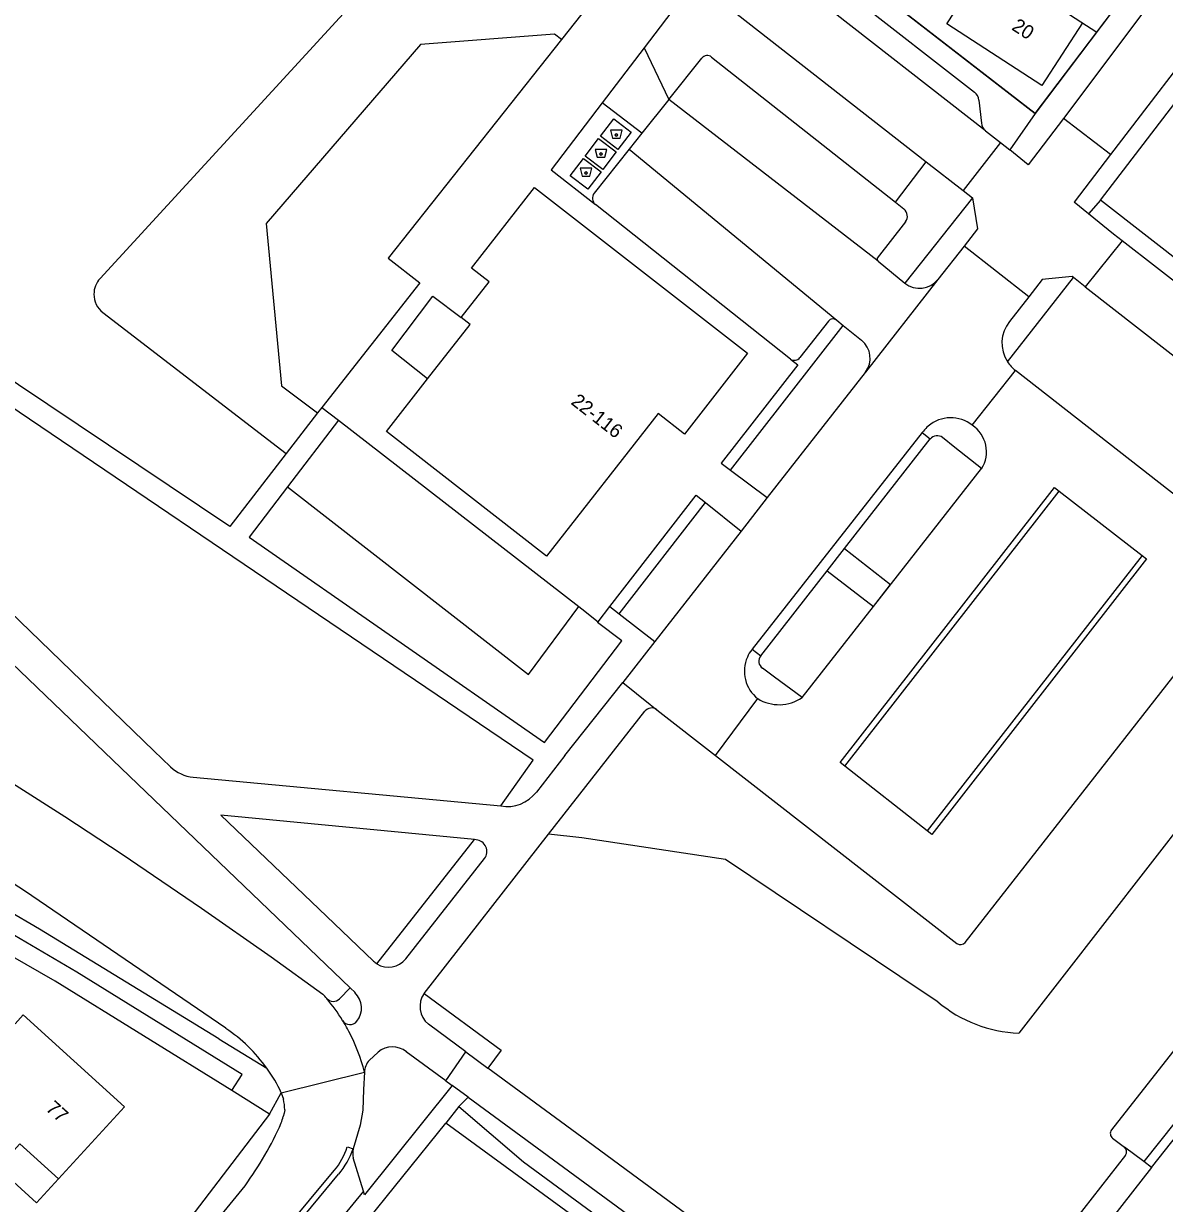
# Model space of a CAD drawing. Extents: x 194485 to 197793, y 468269 to 470822.
# Drawn here: x 195451.9 to 195550.2, y 470298 to 470399.7 of the extents above; entities that cross this region are included whole.
import ezdxf

# ---------------------------------------------------------------- set-up
doc = ezdxf.new("R2010")
doc.units = 0
for name, color, linetype in [('BGT grensvlak begroeid terreindeel', 7, 'Continuous'), ('BGT grensvlak gebouwinstallatie plus 1', 7, 'Continuous'), ('BGT grensvlak onbegroeid terreindeel', 7, 'Continuous'), ('BGT grensvlak pand op maaiveld', 7, 'Continuous'), ('BGT grensvlak vegetatieobject', 7, 'Continuous'), ('BGT grensvlak wegdeel', 7, 'Continuous'), ('BGT puntobject bak afval apart plaats', 7, 'Continuous'), ('BGT tekst huisnummerreeks', 7, 'Continuous'), ('GEM grensvlak WOZ_BRK percelen', 7, 'Continuous')]:
    doc.layers.add(name, color=color, linetype=linetype)

msp = doc.modelspace()

# ---------------------------------------------------------------- linework, layer by layer
at = {"layer": 'BGT grensvlak begroeid terreindeel'}
for p, q in [((195487.37, 470409.21), (195458.48, 470377.72)), ((195527.02, 470384.29), (195529.68, 470387.79)), ((195458.73, 470374.79), (195474.52, 470362.64)), ((195570.91, 470355.52), (195537.65, 470312.67))]:
    msp.add_line(p, q, dxfattribs=at)
for points in [[(195498.23, 470398.32), (195497.65, 470398.77), (195486.09, 470397.89), (195472.8, 470382.47), (195474.11, 470368.46), (195477.22, 470366.13)], [(195474.64, 470359.75), (195495.41, 470343.58), (195499.74, 470349.43)], [(195530.68, 470315.36), (195529.59, 470316.09), (195512.38, 470327.62), (195500, 470329.49), (195497.13, 470329.81)]]:
    msp.add_lwpolyline(points, dxfattribs=at)
for centre, radius, start, end in [((195459.95, 470376.37), 2, 137.4837, 180.0275), ((195459.95, 470376.37), 2, 180.043, 232.4201), ((195538.03, 470324.04), 11.37, 229.749, 268.1176)]:
    msp.add_arc(centre, radius, start, end, dxfattribs=at)
at = {"layer": 'BGT grensvlak gebouwinstallatie plus 1'}
for p, q in [((195483.63, 470371.5), (195487.16, 470376.19)), ((195487.16, 470376.19), (195489.61, 470374.35)), ((195486.71, 470369.07), (195483.63, 470371.5))]:
    msp.add_line(p, q, dxfattribs=at)
msp.add_lwpolyline([(195451.57, 470303.13), (195449.68, 470301.06), (195453, 470298.03), (195454.89, 470300.11)], dxfattribs=at)
at = {"layer": 'BGT grensvlak onbegroeid terreindeel'}
msp.add_lwpolyline([(195469.82, 470307.71), (195454.6, 470317.15), (195445.73, 470322.23)], dxfattribs=at)
at = {"layer": 'BGT grensvlak pand op maaiveld'}
for p, q in [((195483.17, 470364.53), (195486.71, 470369.07)), ((195454.89, 470300.11), (195451.57, 470303.13))]:
    msp.add_line(p, q, dxfattribs=at)
for points in [[(195543.14, 470399.76), (195539.63, 470394.35), (195531.44, 470399.67), (195534.08, 470403.74), (195533.37, 470404.2), (195532.39, 470404.16), (195530.42, 470405.44), (195531.59, 470407.25)], [(195489.61, 470374.35), (195492.01, 470377.42), (195490.49, 470378.61), (195495.93, 470385.56), (195514.27, 470371.27), (195508.84, 470364.29), (195506.56, 470366.07), (195496.95, 470353.79), (195483.17, 470364.53)], [(195486.71, 470369.07), (195490.37, 470373.76), (195489.61, 470374.35)], [(195451.15, 470313.48), (195451.85, 470314.24), (195460.58, 470306.31), (195454.89, 470300.11)]]:
    msp.add_lwpolyline(points, dxfattribs=at)
at = {"layer": 'BGT grensvlak vegetatieobject'}
for p, q in [((195512.81, 470361.19), (195522.51, 470373.68)), ((195503.21, 470348.82), (195510.65, 470358.4))]:
    msp.add_line(p, q, dxfattribs=at)
at = {"layer": 'BGT grensvlak wegdeel'}
for p, q in [((195570.61, 470433.77), (195539.07, 470391.93)), ((195510.83, 470411.72), (195533.84, 470393.79)), ((195534.77, 470390.46), (195507.68, 470411.61)), ((195539.07, 470391.93), (195522.27, 470404.96)), ((195509.75, 470403.36), (195505.37, 470397.61)), ((195509.75, 470403.36), (195529.68, 470387.79)), ((195505.37, 470397.61), (195501.75, 470392.87)), ((195505.37, 470397.61), (195507.5, 470393.16)), ((195507.5, 470393.16), (195510.33, 470396.72)), ((195511.17, 470396.81), (195527.02, 470384.29)), ((195505.18, 470390.26), (195501.75, 470392.87)), ((195507.5, 470393.16), (195505.18, 470390.26)), ((195525.53, 470379.2), (195507.5, 470393.16)), ((195534.22, 470393.1), (195534.43, 470391.12)), ((195539.07, 470391.93), (195536.88, 470388.81)), ((195541.5, 470391.51), (195538.46, 470387.53)), ((195545.55, 470388.42), (195541.5, 470391.51)), ((195534.77, 470390.46), (195536.07, 470389.45)), ((195505.18, 470390.26), (195504.07, 470388.86)), ((195536.07, 470389.45), (195532.85, 470385.32)), ((195536.07, 470389.45), (195536.88, 470388.81)), ((195504.07, 470388.86), (195501.05, 470385.08)), ((195504.07, 470388.86), (195521.96, 470374.13)), ((195538.46, 470387.53), (195536.88, 470388.81)), ((195545.55, 470388.42), (195542.42, 470384.3)), ((195529.68, 470387.79), (195532.85, 470385.32)), ((195532.85, 470385.32), (195533.66, 470384.68)), ((195527.02, 470384.29), (195527.74, 470383.72)), ((195533.66, 470384.68), (195527.84, 470377.31)), ((195543.66, 470383.29), (195542.42, 470384.3)), ((195544.69, 470384.48), (195543.66, 470383.29)), ((195560.71, 470371.97), (195544.69, 470384.48)), ((195517.97, 470370.78), (195501.17, 470384.09)), ((195545.81, 470381.54), (195543.66, 470383.29)), ((195527.88, 470382.6), (195525.45, 470379.48)), ((195546.55, 470380.97), (195545.81, 470381.54)), ((195532.94, 470380.52), (195530.68, 470377.62)), ((195538.52, 470376.14), (195532.94, 470380.52)), ((195546.55, 470380.97), (195543.37, 470377.01)), ((195576.69, 470357.46), (195546.55, 470380.97)), ((195525.53, 470379.2), (195527.84, 470377.31)), ((195530.68, 470377.62), (195524.44, 470369.65)), ((195536.67, 470370.55), (195542.36, 470377.8)), ((195538.52, 470376.14), (195536.84, 470374.01)), ((195543.37, 470377.01), (195570.91, 470355.52)), ((195521.96, 470374.13), (195522.51, 470373.68)), ((195521.25, 470374.05), (195518.79, 470370.9)), ((195522.51, 470373.68), (195524.1, 470372.41)), ((195524.42, 470369.62), (195515.98, 470358.83)), ((195524.44, 470369.65), (195524.42, 470369.62)), ((195533.64, 470365.07), (195537.36, 470369.79)), ((195558.21, 470353.49), (195537.36, 470369.79)), ((195477.22, 470366.13), (195474.52, 470362.64)), ((195477.6, 470366.61), (195477.22, 470366.13)), ((195477.6, 470366.61), (195479.04, 470365.5)), ((195479.04, 470365.5), (195474.64, 470359.75)), ((195479.04, 470365.5), (195499.74, 470349.43)), ((195529.33, 470364.43), (195514.68, 470345.77)), ((195529.43, 470364.56), (195529.33, 470364.43)), ((195529.33, 470364.43), (195530.02, 470363.89)), ((195522.63, 470354.43), (195530.02, 470363.89)), ((195512.81, 470361.19), (195515.98, 470358.83)), ((195525.12, 470349.43), (195534.45, 470361.33)), ((195515.98, 470358.83), (195513.73, 470355.95)), ((195522.66, 470335.69), (195541.13, 470359.4)), ((195540.74, 470359.71), (195541.13, 470359.4)), ((195541.13, 470359.4), (195548.27, 470353.85)), ((195510.65, 470358.4), (195513.73, 470355.95)), ((195513.73, 470355.95), (195506.28, 470346.43)), ((195521.15, 470352.53), (195522.63, 470354.43)), ((195522.63, 470354.43), (195526.61, 470351.33)), ((195548.27, 470353.85), (195529.76, 470330.1)), ((195533.02, 470320.48), (195558.3, 470352.79)), ((195515.41, 470345.19), (195521.15, 470352.53)), ((195521.15, 470352.53), (195525.12, 470349.43)), ((195525.12, 470349.43), (195526.61, 470351.33)), ((195501.41, 470348.12), (195502.42, 470349.43)), ((195502.42, 470349.43), (195503.21, 470348.82)), ((195503.21, 470348.82), (195506.28, 470346.43)), ((195518.97, 470341.6), (195525.12, 470349.43)), ((195506.28, 470346.43), (195503.53, 470342.9)), ((195514.68, 470345.77), (195514.64, 470345.71)), ((195514.68, 470345.77), (195515.41, 470345.19)), ((195498.53, 470336.6), (195503.53, 470342.9)), ((195576.18, 470343.39), (195545.64, 470304.32)), ((195506.47, 470340.54), (195511.52, 470336.61)), ((195511.52, 470336.61), (195515.15, 470341.5)), ((195579.54, 470340.75), (195548.42, 470301.6)), ((195549.1, 470301.09), (195580.64, 470341.15)), ((195497.13, 470329.81), (195505.42, 470340.42)), ((195498.53, 470336.6), (195496.08, 470333.44)), ((195511.52, 470336.61), (195532.32, 470320.39)), ((195529.76, 470330.1), (195522.66, 470335.69)), ((195466.5, 470334.73), (195493.01, 470332.25)), ((195482.33, 470318.64), (195490.74, 470329.35)), ((195486.4, 470316.09), (195497.13, 470329.81)), ((195490.89, 470329.34), (195490.74, 470329.35)), ((195484.83, 470319.06), (195491.61, 470327.71)), ((195478.64, 470322.12), (195482.05, 470318.86)), ((195473.21, 470319.23), (195477.68, 470316.03)), ((195476.53, 470319.92), (195480.02, 470316.56)), ((195480.02, 470316.56), (195479.12, 470315.62)), ((195480.02, 470316.56), (195480.45, 470316.16)), ((195490.01, 470311.04), (195486.77, 470313.44)), ((195468.7, 470312.18), (195472.86, 470309.64)), ((195488.28, 470308.55), (195484.87, 470311.04)), ((195488.28, 470308.55), (195490.01, 470311.04)), ((195490.01, 470311.04), (195491.89, 470309.65)), ((195482.44, 470311.01), (195481.68, 470310.31)), ((195474.1, 470307.52), (195481.27, 470309.3)), ((195500, 470303.69), (195491.89, 470309.65)), ((195490.2, 470307.14), (195488.81, 470308.16)), ((195473.08, 470305.69), (195469.82, 470307.71)), ((195473.08, 470305.69), (195474.1, 470307.52)), ((195474.1, 470307.52), (195474.28, 470306.97)), ((195490.2, 470307.14), (195489.39, 470306.35)), ((195490.2, 470307.14), (195527.82, 470279.55)), ((195489.39, 470306.35), (195488.27, 470304.89)), ((195475.54, 470289.16), (195488.27, 470304.89)), ((195545.74, 470303.61), (195546.77, 470302.84)), ((195479.79, 470302.86), (195480.3, 470302.69)), ((195481.17, 470299.05), (195480.3, 470301.91)), ((195546.85, 470302.14), (195532.45, 470283.76)), ((195548.42, 470301.6), (195546.77, 470302.84)), ((195549.1, 470301.09), (195536.21, 470284.62)), ((195549.1, 470301.09), (195548.42, 470301.6)), ((195464.72, 470284.16), (195478.66, 470300.83)), ((195471.97, 470292.03), (195479.04, 470300.51)), ((195460.94, 470287.22), (195470.97, 470299.51))]:
    msp.add_line(p, q, dxfattribs=at)
for points in [[(195544.69, 470384.48), (195551.11, 470392.84), (195558.65, 470402.64), (195560.71, 470405.33), (195581.27, 470432.32), (195599.31, 470455.5), (195618.04, 470440.97)], [(195570.91, 470429.47), (195570.53, 470429.76), (195570.51, 470429.78), (195554.8, 470409.28), (195541.5, 470391.51)], [(195575.09, 470427.02), (195554.55, 470400.13), (195545.55, 470388.42)], [(195504.24, 470405.89), (195500, 470400.55), (195498.23, 470398.32)], [(195498.23, 470398.32), (195483.32, 470379.48), (195486.04, 470377.36), (195477.6, 470366.61)], [(195501.75, 470392.87), (195497.36, 470387.1), (195501.17, 470384.09)], [(195501.6, 470389.98), (195502.75, 470391.49), (195504.26, 470390.34), (195503.11, 470388.83), (195501.6, 470389.98)], [(195500.29, 470388.27), (195501.44, 470389.78), (195502.96, 470388.63), (195501.8, 470387.12), (195500.29, 470388.27)], [(195498.99, 470386.56), (195500.14, 470388.07), (195501.65, 470386.92), (195500.5, 470385.41), (195498.99, 470386.56)], [(195533.66, 470384.68), (195534.1, 470382), (195532.94, 470380.52)], [(195474.52, 470362.64), (195469.67, 470356.35), (195435.74, 470379.07)], [(195493.01, 470332.25), (195495.79, 470336.21), (195434.85, 470377.47)], [(195542.36, 470377.8), (195542.24, 470377.89), (195539.68, 470377.63), (195538.52, 470376.14)], [(195543.37, 470377.01), (195542.64, 470377.58), (195542.36, 470377.8)], [(195517.97, 470370.78), (195518.6, 470370.28), (195512, 470361.79), (195512.81, 470361.19)], [(195431.79, 470366.97), (195441.78, 470357.62), (195463.12, 470337), (195464.56, 470335.61)], [(195429.98, 470364.02), (195436.26, 470358.57), (195447.93, 470347.37), (195461.03, 470334.82), (195476.53, 470319.92)], [(195534.45, 470361.33), (195532.14, 470363.16), (195531.08, 470364.01)], [(195474.64, 470359.75), (195471.34, 470355.43), (195496.77, 470337.72)], [(195502.42, 470349.43), (195509.84, 470359.05), (195510.65, 470358.4)], [(195522.66, 470335.69), (195522.27, 470335.99), (195540.74, 470359.71)], [(195548.27, 470353.85), (195548.66, 470353.54), (195530.15, 470329.8), (195529.76, 470330.1)], [(195426.36, 470349.84), (195455.44, 470331.35), (195460.37, 470328.1), (195467.21, 470323.45), (195473.21, 470319.23)], [(195499.74, 470349.43), (195500, 470349.23), (195501.41, 470348.12)], [(195496.77, 470337.72), (195503.43, 470346.49), (195501.36, 470348.06), (195501.41, 470348.12)], [(195518.97, 470341.6), (195516.6, 470343.35), (195515.56, 470344.13)], [(195503.53, 470342.9), (195505.89, 470341), (195506.47, 470340.54)], [(195490.74, 470329.35), (195468.9, 470331.46), (195478.64, 470322.12)], [(195469.31, 470313.08), (195451.96, 470324.92), (195448.83, 470326.93)], [(195468.7, 470312.18), (195453.27, 470321.62), (195447.53, 470324.96)], [(195469.82, 470307.71), (195470.72, 470309.1), (195456.49, 470317.91), (195446.67, 470323.66)], [(195486.4, 470316.09), (195493.04, 470311.2), (195491.89, 470309.65)], [(195481.27, 470309.3), (195481.19, 470307.8), (195481.13, 470306.02), (195480.9, 470304.73), (195480.3, 470302.69)], [(195488.81, 470308.16), (195481.27, 470298.73), (195481.17, 470299.05)], [(195488.28, 470308.55), (195488.7, 470308.23), (195488.81, 470308.16)], [(195474.4, 470306.06), (195474.35, 470305.76), (195474.26, 470305.47)], [(195489.39, 470306.35), (195494.96, 470301.56), (195527.98, 470277.3)], [(195473.08, 470305.69), (195458.59, 470286.72), (195456.71, 470284.29), (195448.8, 470276.32), (195439.69, 470269.58), (195419.78, 470257.45), (195404.05, 470247.45), (195389.74, 470238.54), (195378.69, 470231.71), (195367.28, 470224.69), (195367.37, 470224.54), (195365.67, 470223.46)], [(195527.19, 470276.24), (195500, 470296.34), (195488.27, 470304.89)], [(195528.95, 470282.54), (195527.26, 470283.62), (195500, 470303.69)], [(195481.17, 470299.05), (195474.09, 470290.38), (195471.97, 470292.03)]]:
    msp.add_lwpolyline(points, dxfattribs=at)
for centre, radius, start, end in [((195510.8, 470396.34), 0.601, 51.7768, 141.3664), ((195533.22, 470393), 0.999, 5.8839, 52.0834), ((195535.42, 470391.22), 1, 185.8736, 229.6578), ((195501.62, 470384.64), 0.712, 142.3401, 230.417), ((195527.25, 470383.09), 0.8, 322.1047, 51.6536), ((195525.71, 470379.4), 0.269, 162.0993, 227.6876), ((195529.1, 470378.91), 2.03, 231.7953, 320.9161), ((195521.64, 470373.73), 0.504, 51.747, 141.4846), ((195539.2, 470372.16), 3, 141.8822, 212.426), ((195522.84, 470370.85), 2, 323.0381, 51.1558), ((195518.32, 470371.27), 0.603, 234.4863, 321.8129), ((195539.22, 470372.17), 3.02, 212.4431, 231.9232), ((195531.76, 470362.73), 2.96, 130.194, 141.9426), ((195531.79, 470362.71), 3, 51.883, 130.2931), ((195532.14, 470362.78), 2.73, 327.7317, 56.8029), ((195530.61, 470363.42), 0.75, 51.4613, 142.0023), ((195516.99, 470343.87), 2.99, 141.8733, 155.9851), ((195517, 470343.86), 3, 155.8867, 231.9222), ((195516, 470344.73), 0.75, 142.0403, 233.4804), ((195516.99, 470344.46), 3.48, 238.1134, 304.8219), ((195506.01, 470339.93), 0.766, 53.1802, 140.8016), ((195466.81, 470337.96), 3.25, 226.2009, 264.5377), ((195493.56, 470335.38), 3.18, 259.9039, 322.4081), ((195490.79, 470328.32), 1.02, 323.2457, 84.4112), ((195532.63, 470320.79), 0.501, 232.2799, 321.8695), ((195483.37, 470320.25), 1.91, 226.3046, 237.2576), ((195483.34, 470320.22), 1.88, 237.4419, 321.8627), ((195479.17, 470314.83), 1.84, 321.7145, 46.0277), ((195465, 470304.62), 17.06, 40.3129, 41.9716), ((195478.58, 470316.17), 0.77, 221.8384, 314.4565), ((195466.26, 470305.75), 15.37, 31.3903, 40.1397), ((195488.02, 470314.96), 1.97, 145.105, 230.6775), ((195461.7, 470301.68), 13.7, 35.5084, 56.2645), ((195480.02, 470314.16), 0.759, 212.3099, 321.2841), ((195466.36, 470305.82), 15.25, 27.263, 31.3842), ((195466.32, 470305.55), 15.41, 14.0725, 28.0683), ((195483.68, 470309.61), 1.87, 50.1948, 131.4992), ((195482.88, 470309.23), 1.62, 137.956, 177.5284), ((195461.69, 470301.67), 13.72, 25.2425, 35.4991), ((195469.69, 470305.91), 4.71, 1.7746, 13.0294), ((195445.85, 470317.64), 30.98, 324.1896, 335.756), ((195460.89, 470309.28), 13.9, 341.7334, 344.1051), ((195546.04, 470304.01), 0.502, 142.1726, 232.953), ((195474.23, 470304.62), 5.83, 319.4338, 342.4042), ((195474.3, 470304.69), 6.32, 318.6304, 341.5689), ((195482.73, 470302.3), 2.47, 170.9061, 189.2397), ((195546.45, 470302.45), 0.5, 321.9185, 51.4631)]:
    msp.add_arc(centre, radius, start, end, dxfattribs=at)
at = {"layer": 'BGT puntobject bak afval apart plaats'}
for points in [[(195503.29, 470389.83), (195503.47, 470390.5), (195502.47, 470390.5), (195502.64, 470389.83)], [(195501.97, 470388.18), (195502.14, 470388.85), (195501.14, 470388.85), (195501.32, 470388.18)], [(195500.68, 470386.54), (195500.86, 470387.22), (195499.86, 470387.22), (195500.03, 470386.54)]]:
    msp.add_lwpolyline(points, close=True, dxfattribs=at)
for centre in [(195502.97, 470390.1), (195501.64, 470388.45), (195500.36, 470386.82)]:
    msp.add_circle(centre, 0.1, dxfattribs=at)
for centre, start, end in [((195502.97, 470390.1), 0, 180), ((195502.97, 470390.1), 180, 0), ((195501.64, 470388.45), 0, 180), ((195501.64, 470388.45), 180, 0), ((195500.36, 470386.82), 0, 180), ((195500.36, 470386.82), 180, 0)]:
    msp.add_arc(centre, 0.1, start, end, dxfattribs=at)
at = {"layer": 'GEM grensvlak WOZ_BRK percelen'}
for p, q in [((195525.46, 470411.23), (195544.37, 470398.96)), ((195544.37, 470398.96), (195548.15, 470403.98))]:
    msp.add_line(p, q, dxfattribs=at)
msp.add_lwpolyline([(195521.8, 470405.33), (195539.07, 470391.93), (195544.37, 470398.96)], dxfattribs=at)

# ---------------------------------------------------------------- texts
at = {"layer": 'BGT tekst huisnummerreeks'}
for s, rotation, p in [('20', 327, (195536.96, 470399.22)), ('22-116', 322, (195498.98, 470366.95)), ('77', 317.5, (195453.73, 470306.07))]:
    msp.add_text(s, height=1.2, rotation=rotation, dxfattribs=at).set_placement(p)

doc.saveas('drawing.dxf')
